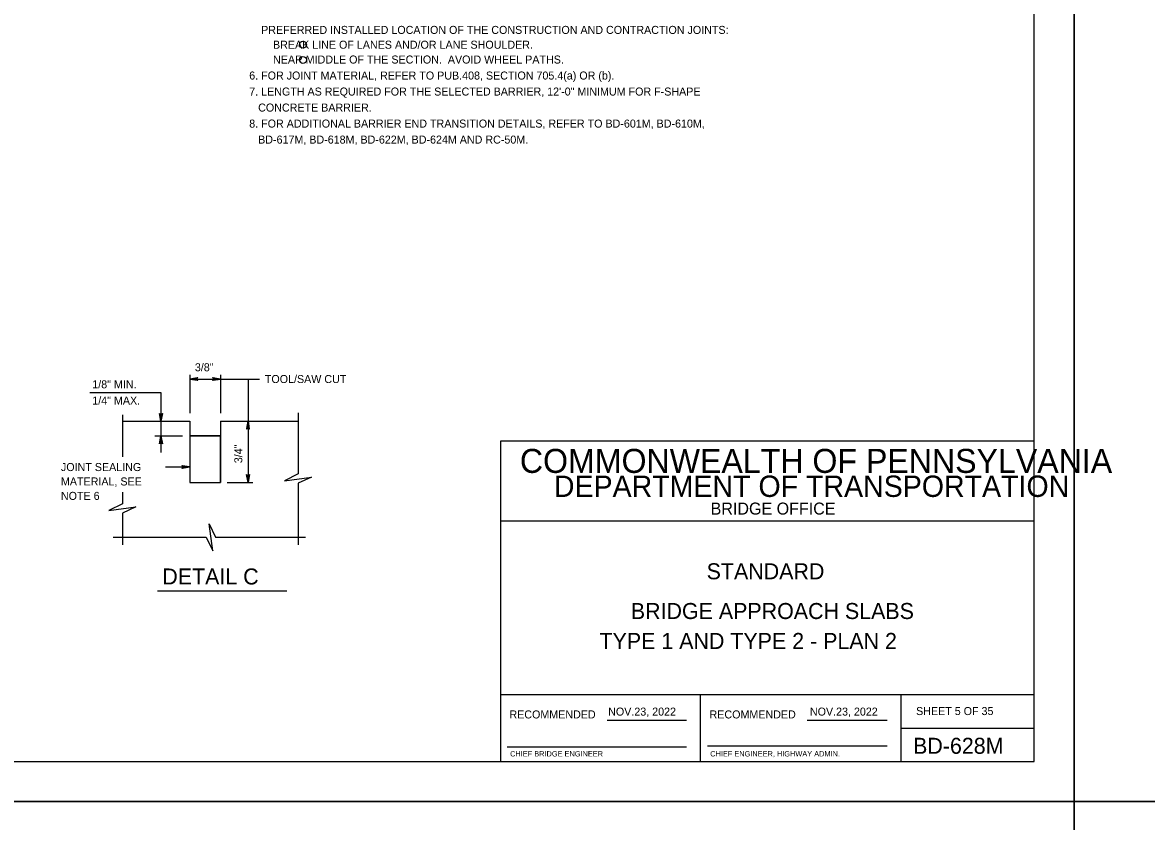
# Model space of a CAD drawing. Extents: x 636530 to 644067, y 294168 to 299122.
# Drawn here: x 640294.6 to 640715.9, y 297725 to 298024.4 of the extents above; entities that cross this region are included whole.
import ezdxf

# ---------------------------------------------------------------- set-up
doc = ezdxf.new("R2010")
doc.units = 0
for name, color, linetype in [('1', 7, 'Continuous'), ('DATES', 7, 'Continuous'), ('PLT-BNDY', 7, 'Continuous'), ('SIGNATORY TITLES', 7, 'Continuous')]:
    doc.layers.add(name, color=color, linetype=linetype)

msp = doc.modelspace()

# ---------------------------------------------------------------- linework, layer by layer
at = {"layer": '1'}
for p, q in [((640673.78, 297747.48), (640673.78, 298311.48)), ((640357.32, 297892.29), (640357.32, 297877.96)), ((640357.32, 297890.77), (640379.14, 297890.77)), ((640368.81, 297892.29), (640368.81, 297877.96)), ((640379.14, 297890.77), (640383.49, 297890.77)), ((640379.14, 297890.77), (640379.14, 297851.96)), ((640319.84, 297885.75), (640346.5, 297885.75)), ((640346.5, 297885.75), (640346.5, 297874.93)), ((640397.98, 297878.08), (640397.98, 297855.22)), ((640332.1, 297877.32), (640332.1, 297861.57)), ((640332.1, 297874.93), (640357.32, 297874.93)), ((640346.5, 297874.93), (640346.5, 297869.49)), ((640357.32, 297874.93), (640357.32, 297851.96)), ((640368.81, 297874.93), (640368.81, 297851.96)), ((640368.81, 297874.93), (640397.98, 297874.93)), ((640344.21, 297869.49), (640354.61, 297869.49)), ((640346.5, 297869.49), (640346.5, 297863.29)), ((640357.32, 297869.49), (640368.81, 297869.49)), ((640673.78, 297867.48), (640473.78, 297867.48)), ((640473.78, 297867.48), (640473.78, 297747.48)), ((640673.78, 297747.48), (640673.78, 297867.48)), ((640348.27, 297857.83), (640357.32, 297857.83)), ((640332.1, 297848.43), (640332.1, 297844.05)), ((640357.32, 297851.96), (640368.81, 297851.96)), ((640371.28, 297851.96), (640380.91, 297851.96)), ((640397.98, 297851.7), (640397.98, 297828.69)), ((640332.1, 297840.53), (640332.1, 297828.69)), ((640673.78, 297837.48), (640473.78, 297837.48)), ((640328.62, 297831.54), (640363.46, 297831.54)), ((640366.98, 297831.54), (640400.62, 297831.54)), ((640345.15, 297811.35), (640393.71, 297811.35)), ((640673.78, 297772.48), (640473.78, 297772.48)), ((640548.79, 297747.47), (640548.79, 297772.48)), ((640623.78, 297772.48), (640623.78, 297747.48)), ((640513.75, 297762.98), (640543.51, 297762.98)), ((640588.75, 297762.98), (640618.65, 297762.98)), ((640623.78, 297759.98), (640673.78, 297759.98)), ((640476.28, 297752.98), (640543.51, 297752.98)), ((640551.41, 297753.35), (640618.65, 297753.35)), ((639887.78, 297747.48), (640673.78, 297747.48)), ((640473.78, 297747.48), (640673.78, 297747.48))]:
    msp.add_line(p, q, dxfattribs=at)
for points in [[(640357.32, 297890.77), (640360.3, 297891.33), (640360.19, 297891.25), (640360.07, 297891.17), (640360.01, 297891.07), (640359.95, 297890.97), (640359.94, 297890.87), (640359.92, 297890.77), (640359.94, 297890.67), (640359.95, 297890.57), (640360.01, 297890.47), (640360.07, 297890.37), (640360.19, 297890.29), (640360.3, 297890.21), (640357.32, 297890.77), (640360.19, 297890.29), (640360.07, 297890.37), (640357.32, 297890.77), (640360.01, 297890.47), (640359.95, 297890.57), (640357.32, 297890.77), (640359.94, 297890.67), (640359.92, 297890.77), (640357.32, 297890.77), (640359.94, 297890.87), (640359.95, 297890.97), (640357.32, 297890.77), (640360.01, 297891.07), (640360.07, 297891.17), (640357.32, 297890.77), (640360.19, 297891.25)], [(640368.81, 297890.77), (640365.82, 297890.21), (640365.94, 297890.29), (640366.05, 297890.37), (640366.11, 297890.47), (640366.17, 297890.57), (640366.19, 297890.67), (640366.21, 297890.77), (640366.19, 297890.87), (640366.17, 297890.97), (640366.11, 297891.07), (640366.05, 297891.17), (640365.94, 297891.25), (640365.82, 297891.33), (640368.81, 297890.77), (640365.94, 297891.25), (640366.05, 297891.17), (640368.81, 297890.77), (640366.11, 297891.07), (640366.17, 297890.97), (640368.81, 297890.77), (640366.19, 297890.87), (640366.21, 297890.77), (640368.81, 297890.77), (640366.19, 297890.67), (640366.17, 297890.57), (640368.81, 297890.77), (640366.11, 297890.47), (640366.05, 297890.37), (640368.81, 297890.77), (640365.94, 297890.29)], [(640346.5, 297874.93), (640345.94, 297877.92), (640346.02, 297877.8), (640346.1, 297877.69), (640346.2, 297877.63), (640346.3, 297877.57), (640346.4, 297877.55), (640346.5, 297877.53), (640346.6, 297877.55), (640346.7, 297877.57), (640346.8, 297877.63), (640346.9, 297877.69), (640346.98, 297877.8), (640347.06, 297877.92), (640346.5, 297874.93), (640346.98, 297877.8), (640346.9, 297877.69), (640346.5, 297874.93), (640346.8, 297877.63), (640346.7, 297877.57), (640346.5, 297874.93), (640346.6, 297877.55), (640346.5, 297877.53), (640346.5, 297874.93), (640346.4, 297877.55), (640346.3, 297877.57), (640346.5, 297874.93), (640346.2, 297877.63), (640346.1, 297877.69), (640346.5, 297874.93), (640346.02, 297877.8)], [(640379.14, 297874.93), (640378.58, 297871.95), (640378.66, 297872.07), (640378.74, 297872.18), (640378.84, 297872.24), (640378.94, 297872.3), (640379.04, 297872.32), (640379.14, 297872.33), (640379.24, 297872.32), (640379.34, 297872.3), (640379.44, 297872.24), (640379.54, 297872.18), (640379.62, 297872.07), (640379.7, 297871.95), (640379.14, 297874.93), (640379.62, 297872.07), (640379.54, 297872.18), (640379.14, 297874.93), (640379.44, 297872.24), (640379.34, 297872.3), (640379.14, 297874.93), (640379.24, 297872.32), (640379.14, 297872.33), (640379.14, 297874.93), (640379.04, 297872.32), (640378.94, 297872.3), (640379.14, 297874.93), (640378.84, 297872.24), (640378.74, 297872.18), (640379.14, 297874.93), (640378.66, 297872.07)], [(640346.5, 297869.49), (640347.06, 297866.5), (640346.98, 297866.62), (640346.9, 297866.73), (640346.8, 297866.79), (640346.7, 297866.85), (640346.6, 297866.87), (640346.5, 297866.89), (640346.4, 297866.87), (640346.3, 297866.85), (640346.2, 297866.79), (640346.1, 297866.73), (640346.02, 297866.62), (640345.94, 297866.5), (640346.5, 297869.49), (640346.02, 297866.62), (640346.1, 297866.73), (640346.5, 297869.49), (640346.2, 297866.79), (640346.3, 297866.85), (640346.5, 297869.49), (640346.4, 297866.87), (640346.5, 297866.89), (640346.5, 297869.49), (640346.6, 297866.87), (640346.7, 297866.85), (640346.5, 297869.49), (640346.8, 297866.79), (640346.9, 297866.73), (640346.5, 297869.49), (640346.98, 297866.62)], [(640357.32, 297857.83), (640354.34, 297857.27), (640354.45, 297857.35), (640354.57, 297857.43), (640354.62, 297857.53), (640354.68, 297857.63), (640354.7, 297857.73), (640354.72, 297857.83), (640354.7, 297857.93), (640354.68, 297858.03), (640354.62, 297858.13), (640354.57, 297858.23), (640354.45, 297858.31), (640354.34, 297858.39), (640357.32, 297857.83), (640354.45, 297858.31), (640354.57, 297858.23), (640357.32, 297857.83), (640354.62, 297858.13), (640354.68, 297858.03), (640357.32, 297857.83), (640354.7, 297857.93), (640354.72, 297857.83), (640357.32, 297857.83), (640354.7, 297857.73), (640354.68, 297857.63), (640357.32, 297857.83), (640354.62, 297857.53), (640354.57, 297857.43), (640357.32, 297857.83), (640354.45, 297857.35)], [(640379.14, 297851.96), (640378.58, 297854.94), (640378.66, 297854.83), (640378.74, 297854.71), (640378.84, 297854.65), (640378.94, 297854.59), (640379.04, 297854.58), (640379.14, 297854.56), (640379.24, 297854.58), (640379.34, 297854.59), (640379.44, 297854.65), (640379.54, 297854.71), (640379.62, 297854.83), (640379.7, 297854.94), (640379.14, 297851.96), (640379.62, 297854.83), (640379.54, 297854.71), (640379.14, 297851.96), (640379.44, 297854.65), (640379.34, 297854.59), (640379.14, 297851.96), (640379.24, 297854.58), (640379.14, 297854.56), (640379.14, 297851.96), (640379.04, 297854.58), (640378.94, 297854.59), (640379.14, 297851.96), (640378.84, 297854.65), (640378.74, 297854.71), (640379.14, 297851.96), (640378.66, 297854.83)], [(640397.98, 297855.22), (640392.79, 297852.68), (640402.94, 297854.06), (640397.98, 297851.7)], [(640332.1, 297844.05), (640326.91, 297841.51), (640337.06, 297842.89), (640332.1, 297840.53)], [(640363.46, 297831.54), (640366, 297826.36), (640364.62, 297836.5), (640366.98, 297831.54)]]:
    msp.add_lwpolyline(points, dxfattribs=at)
msp.add_lwpolyline([(640357.32, 297851.96), (640368.81, 297851.96), (640368.81, 297869.49), (640357.32, 297869.49)], close=True, dxfattribs=at)
for centre in [(640399.7, 298016.05), (640399.7, 298010.34)]:
    msp.add_circle(centre, 1.3, dxfattribs=at)
at = {"layer": 'PLT-BNDY'}
for points in [[(639847.78, 298326.48), (640688.78, 298326.48), (640688.78, 297732.48), (639847.78, 297732.48)], [(640688.78, 298326.48), (641529.78, 298326.48), (641529.78, 297732.48), (640688.78, 297732.48)], [(639847.78, 297732.48), (640688.78, 297732.48), (640688.78, 297138.48), (639847.78, 297138.48)], [(640688.78, 297732.48), (641529.78, 297732.48), (641529.78, 297138.48), (640688.78, 297138.48)]]:
    msp.add_lwpolyline(points, close=True, dxfattribs=at)

# ---------------------------------------------------------------- texts
at = {"layer": '1'}
for s, height, p in [('    PREFERRED INSTALLED LOCATION OF THE CONSTRUCTION AND CONTRACTION JOINTS:', 3, (640379.59, 298020.09)), ('        BREAK LINE OF LANES AND/OR LANE SHOULDER.', 3, (640379.59, 298014.54)), ('        NEAR MIDDLE OF THE SECTION.  AVOID WHEEL PATHS.', 3, (640379.59, 298008.99)), ('6. FOR JOINT MATERIAL, REFER TO PUB.408, SECTION 705.4(a) OR (b).', 3, (640379.59, 298002.99)), ('7. LENGTH AS REQUIRED FOR THE SELECTED BARRIER, 12\'-0" MINIMUM FOR F-SHAPE', 3, (640379.59, 297996.99)), ('   CONCRETE BARRIER.', 3, (640379.59, 297990.99)), ('8. FOR ADDITIONAL BARRIER END TRANSITION DETAILS, REFER TO BD-601M, BD-610M, ', 3, (640379.59, 297984.99)), ('   BD-617M, BD-618M, BD-622M, BD-624M AND RC-50M.', 3, (640379.59, 297978.99)), ('3/8"', 3, (640359.22, 297893.68)), ('1/8" MIN.', 3, (640320.77, 297887.29)), ('TOOL/SAW CUT', 3, (640385.45, 297889.27)), ('1/4" MAX.', 3, (640320.77, 297881.21)), ('COMMONWEALTH OF PENNSYLVANIA', 9, (640481.03, 297855.6)), ('JOINT SEALING', 3, (640309.02, 297856.29)), ('MATERIAL, SEE', 3, (640309.02, 297850.89)), ('DEPARTMENT OF TRANSPORTATION', 8.0002, (640493.78, 297846.6)), ('NOTE 6', 3, (640309.02, 297845.49)), ('BRIDGE OFFICE', 4.5, (640552.53, 297839.98)), ('DETAIL C', 6, (640347.01, 297813.79)), ('STANDARD', 6, (640551.03, 297815.73)), ('BRIDGE APPROACH SLABS', 6.0001, (640522.61, 297800.85)), ('TYPE 1 AND TYPE 2 - PLAN 2', 6.0001, (640510.87, 297789.63)), ('RECOMMENDED', 3.0002, (640477.12, 297763.6)), ('RECOMMENDED', 3.0002, (640552.12, 297763.6)), ('SHEET 5 OF 35', 3, (640629.54, 297764.86)), ('BD-628M', 6, (640628.41, 297750.35))]:
    msp.add_text(s, height=height, dxfattribs=at).set_placement(p)
msp.add_text('3/4"', height=3, rotation=90, dxfattribs=at).set_placement((640377, 297859.23))
at = {"layer": 'DATES'}
for p in [(640514.12, 297764.66), (640589.74, 297764.66)]:
    msp.add_text('NOV.23, 2022', height=3, dxfattribs=at).set_placement(p)
at = {"layer": 'SIGNATORY TITLES'}
for s, p in [('CHIEF BRIDGE ENGINEER', (640477.37, 297749.35)), ('CHIEF ENGINEER, HIGHWAY ADMIN.', (640552.37, 297749.35))]:
    msp.add_text(s, height=2, dxfattribs=at).set_placement(p)

doc.saveas('drawing.dxf')
